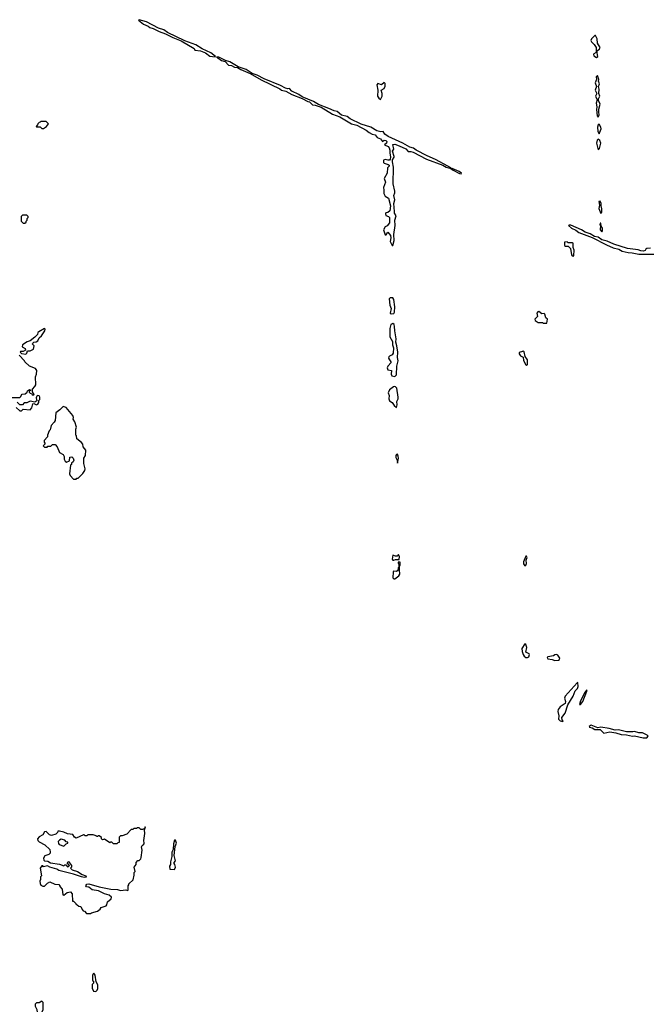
# Model space of a CAD drawing. Extents: x 2769579 to 2883812, y 684207 to 828660.
# Tile 497 of 505: x 2851695 to 2858824, y 809265 to 820390. Entities that reach past the tile are written whole.
import ezdxf

# ---------------------------------------------------------------- set-up
doc = ezdxf.new("R2010")
doc.units = 0

msp = doc.modelspace()

# ---------------------------------------------------------------- linework, layer by layer
at = {"layer": '0CON02XD'}
for points in [[(2853905, 819972), (2853910, 819975), (2853856, 820016), (2853759, 820059), (2853685, 820106), (2853561, 820151), (2853367, 820247), (2853325, 820276), (2853265, 820296), (2853128, 820365), (2853045, 820390), (2853040, 820385), (2853095, 820338), (2853146, 820316), (2853165, 820300), (2853205, 820290), (2853273, 820255), (2853345, 820231), (2853425, 820188), (2853520, 820150), (2853666, 820065), (2853676, 820046), (2853738, 820038), (2853795, 820014), (2853846, 819976), (2853905, 819972)], [(2858215, 819961), (2858230, 819975), (2858220, 820035), (2858250, 820060), (2858256, 820075), (2858226, 820125), (2858224, 820175), (2858205, 820210), (2858195, 820212), (2858159, 820175), (2858153, 820155), (2858159, 820139), (2858190, 820110), (2858212, 820075), (2858212, 820018), (2858187, 820003), (2858183, 819995), (2858185, 819983), (2858215, 819961)], [(2855915, 817840), (2855928, 817895), (2855924, 817964), (2855938, 818065), (2855934, 818126), (2855949, 818175), (2855933, 818203), (2855931, 818221), (2855926, 818315), (2855937, 818355), (2855926, 818404), (2855936, 818434), (2855936, 818454), (2855916, 818534), (2855922, 818725), (2855908, 818785), (2855909, 818805), (2855927, 818835), (2855927, 818845), (2855910, 818905), (2855923, 818927), (2855915, 818978), (2855935, 818982), (2855986, 818966), (2856061, 818931), (2856085, 818900), (2856115, 818901), (2856142, 818892), (2856292, 818815), (2856477, 818747), (2856515, 818724), (2856570, 818710), (2856595, 818688), (2856667, 818653), (2856685, 818650), (2856690, 818655), (2856662, 818675), (2856585, 818710), (2856570, 818710), (2856570, 818715), (2856535, 818736), (2856395, 818809), (2856300, 818850), (2856176, 818916), (2856147, 818937), (2856105, 818951), (2856025, 818996), (2855860, 819070), (2855824, 819095), (2855805, 819128), (2855776, 819124), (2855734, 819134), (2855666, 819176), (2855555, 819211), (2855431, 819271), (2855396, 819296), (2855332, 819312), (2855284, 819354), (2855250, 819360), (2855188, 819385), (2855071, 819431), (2855016, 819466), (2854889, 819519), (2854850, 819545), (2854773, 819583), (2854745, 819613), (2854725, 819610), (2854698, 819618), (2854645, 819646), (2854460, 819720), (2854378, 819765), (2854323, 819783), (2854256, 819826), (2854165, 819857), (2854072, 819915), (2854020, 819930), (2853945, 819966), (2853920, 819965), (2853935, 819960), (2853975, 819928), (2854017, 819917), (2854055, 819878), (2854091, 819871), (2854125, 819852), (2854158, 819848), (2854195, 819829), (2854301, 819781), (2854425, 819710), (2854635, 819609), (2854655, 819593), (2854705, 819581), (2854772, 819545), (2854890, 819500), (2854952, 819465), (2854971, 819461), (2855005, 819427), (2855036, 819426), (2855102, 819402), (2855231, 819321), (2855313, 819293), (2855445, 819213), (2855508, 819198), (2855613, 819143), (2855644, 819114), (2855678, 819098), (2855715, 819089), (2855735, 819060), (2855772, 819045), (2855795, 819012), (2855815, 819030), (2855835, 819026), (2855847, 819015), (2855842, 818995), (2855820, 818975), (2855859, 818959), (2855872, 818942), (2855880, 818915), (2855878, 818885), (2855886, 818835), (2855884, 818815), (2855875, 818803), (2855855, 818802), (2855825, 818811), (2855807, 818803), (2855807, 818777), (2855815, 818768), (2855860, 818755), (2855870, 818745), (2855870, 818735), (2855854, 818715), (2855850, 818655), (2855816, 818595), (2855832, 818555), (2855809, 818495), (2855813, 818465), (2855810, 818425), (2855828, 818395), (2855864, 818374), (2855887, 818285), (2855880, 818230), (2855858, 818212), (2855834, 818206), (2855829, 818195), (2855835, 818177), (2855866, 818166), (2855877, 818155), (2855877, 818095), (2855849, 818061), (2855825, 818050), (2855808, 818015), (2855825, 817958), (2855839, 817961), (2855855, 817990), (2855885, 817950), (2855891, 817925), (2855882, 817885), (2855905, 817840), (2855915, 817840)], [(2858235, 819288), (2858246, 819315), (2858240, 819345), (2858242, 819378), (2858258, 819435), (2858238, 819478), (2858239, 819495), (2858254, 819525), (2858240, 819555), (2858246, 819605), (2858238, 819635), (2858248, 819665), (2858239, 819695), (2858241, 819715), (2858225, 819758), (2858213, 819745), (2858214, 819715), (2858202, 819675), (2858217, 819635), (2858200, 819595), (2858219, 819555), (2858203, 819525), (2858223, 819485), (2858210, 819445), (2858220, 819405), (2858216, 819375), (2858223, 819305), (2858235, 819288)], [(2855775, 819490), (2855792, 819525), (2855792, 819555), (2855780, 819595), (2855817, 819613), (2855825, 819640), (2855825, 819670), (2855815, 819682), (2855785, 819653), (2855745, 819670), (2855733, 819655), (2855744, 819595), (2855740, 819525), (2855755, 819502), (2855775, 819490)], [(2851965, 819160), (2851998, 819182), (2852020, 819215), (2851995, 819240), (2851935, 819240), (2851928, 819232), (2851915, 819230), (2851900, 819215), (2851898, 819202), (2851880, 819185), (2851885, 819180), (2851925, 819180), (2851945, 819160), (2851965, 819160)], [(2858245, 819100), (2858270, 819155), (2858266, 819176), (2858245, 819208), (2858235, 819202), (2858226, 819175), (2858230, 819125), (2858245, 819100)], [(2858235, 818920), (2858250, 818935), (2858266, 818995), (2858253, 819025), (2858235, 819040), (2858222, 819028), (2858216, 818995), (2858235, 818920)], [(2858265, 818200), (2858276, 818214), (2858277, 818253), (2858267, 818285), (2858269, 818315), (2858255, 818340), (2858243, 818335), (2858248, 818295), (2858243, 818255), (2858265, 818200)], [(2851755, 818090), (2851768, 818102), (2851770, 818115), (2851780, 818125), (2851780, 818145), (2851790, 818155), (2851790, 818165), (2851775, 818180), (2851725, 818180), (2851710, 818165), (2851713, 818113), (2851735, 818090), (2851755, 818090)], [(2858825, 817808), (2858784, 817806), (2858772, 817798), (2858766, 817784), (2858745, 817773), (2858715, 817777), (2858685, 817789), (2858565, 817804), (2858412, 817852), (2858335, 817886), (2858274, 817904), (2858235, 817933), (2858192, 817942), (2858145, 817969), (2858088, 817988), (2858045, 818014), (2857925, 818067), (2857905, 818070), (2857900, 818065), (2857933, 818035), (2857981, 818011), (2858015, 817984), (2858168, 817928), (2858329, 817845), (2858405, 817812), (2858466, 817796), (2858505, 817774), (2858575, 817758), (2858617, 817757), (2858695, 817739), (2858865, 817740)], [(2858275, 817992), (2858282, 818005), (2858283, 818033), (2858268, 818058), (2858265, 818090), (2858255, 818090), (2858254, 818074), (2858260, 818065), (2858257, 818017), (2858275, 817992)], [(2857955, 817720), (2857960, 817725), (2857962, 817785), (2857950, 817815), (2857950, 817865), (2857945, 817870), (2857895, 817870), (2857885, 817880), (2857852, 817878), (2857855, 817840), (2857865, 817830), (2857895, 817830), (2857920, 817805), (2857933, 817733), (2857942, 817722), (2857955, 817720)], [(2855895, 817068), (2855925, 817070), (2855932, 817085), (2855934, 817145), (2855925, 817230), (2855915, 817248), (2855884, 817246), (2855872, 817235), (2855879, 817165), (2855893, 817125), (2855882, 817075), (2855895, 817068)], [(2857615, 816960), (2857655, 816962), (2857660, 817005), (2857643, 817023), (2857633, 817063), (2857625, 817070), (2857598, 817068), (2857565, 817092), (2857551, 817089), (2857540, 817075), (2857550, 817035), (2857520, 817005), (2857522, 816992), (2857555, 816970), (2857605, 816970), (2857615, 816960)], [(2855935, 816360), (2855953, 816377), (2855960, 816475), (2855974, 816535), (2855964, 816575), (2855971, 816635), (2855959, 816705), (2855946, 816745), (2855951, 816785), (2855934, 816875), (2855933, 816925), (2855927, 816945), (2855915, 816958), (2855892, 816945), (2855878, 816902), (2855878, 816805), (2855909, 816755), (2855910, 816715), (2855921, 816681), (2855918, 816622), (2855907, 816603), (2855875, 816590), (2855868, 816582), (2855864, 816564), (2855896, 816515), (2855856, 816475), (2855849, 816455), (2855855, 816434), (2855897, 816425), (2855896, 816385), (2855903, 816365), (2855935, 816360)], [(2851765, 816610), (2851777, 816623), (2851782, 816648), (2851815, 816650), (2851851, 816669), (2851860, 816705), (2851840, 816725), (2851842, 816735), (2851854, 816746), (2851880, 816750), (2851899, 816761), (2851914, 816796), (2851942, 816818), (2851978, 816875), (2851982, 816895), (2851975, 816902), (2851912, 816865), (2851902, 816855), (2851895, 816832), (2851867, 816803), (2851815, 816763), (2851779, 816751), (2851728, 816715), (2851722, 816692), (2851756, 816676), (2851760, 816655), (2851735, 816640), (2851705, 816640), (2851700, 816635), (2851715, 816620), (2851765, 816610)], [(2851555, 816120), (2851695, 816120), (2851708, 816132), (2851710, 816145), (2851722, 816158), (2851758, 816162), (2851778, 816182), (2851782, 816198), (2851805, 816210), (2851820, 816205), (2851802, 816188), (2851802, 816182), (2851812, 816172), (2851828, 816168), (2851835, 816150), (2851855, 816150), (2851860, 816155), (2851840, 816185), (2851838, 816215), (2851867, 816245), (2851876, 816264), (2851872, 816355), (2851886, 816385), (2851887, 816425), (2851875, 816450), (2851807, 816477), (2851754, 816524), (2851750, 816535), (2851688, 816598)], [(2857425, 816482), (2857437, 816495), (2857434, 816545), (2857410, 816585), (2857397, 816637), (2857385, 816650), (2857378, 816642), (2857342, 816628), (2857340, 816615), (2857355, 816591), (2857387, 816577), (2857390, 816540), (2857415, 816490), (2857425, 816482)], [(2855955, 816010), (2855962, 816038), (2855960, 816075), (2855974, 816105), (2855974, 816124), (2855958, 816228), (2855945, 816243), (2855935, 816246), (2855919, 816241), (2855875, 816207), (2855862, 816175), (2855871, 816145), (2855869, 816105), (2855874, 816085), (2855905, 816063), (2855930, 816030), (2855955, 816010)], [(2851655, 816010), (2851695, 815970), (2851715, 815970), (2851735, 815990), (2851815, 815980), (2851834, 816005), (2851845, 816048), (2851855, 816052), (2851885, 816037), (2851902, 816045), (2851912, 816065), (2851913, 816087), (2851922, 816098), (2851922, 816125), (2851915, 816140), (2851895, 816142), (2851888, 816135), (2851881, 816119), (2851888, 816085), (2851865, 816068), (2851815, 816078), (2851775, 816060), (2851745, 816060), (2851725, 816040), (2851695, 816040), (2851665, 816070)], [(2852335, 815200), (2852342, 815208), (2852355, 815210), (2852409, 815261), (2852432, 815295), (2852437, 815315), (2852420, 815375), (2852420, 815415), (2852422, 815435), (2852438, 815465), (2852442, 815525), (2852412, 815562), (2852407, 815595), (2852393, 815613), (2852340, 815655), (2852337, 815687), (2852330, 815695), (2852330, 815765), (2852338, 815785), (2852317, 815847), (2852300, 815875), (2852302, 815895), (2852296, 815916), (2852219, 816009), (2852185, 816018), (2852149, 815981), (2852103, 815947), (2852097, 815863), (2852086, 815844), (2852050, 815805), (2852040, 815755), (2852030, 815745), (2852010, 815695), (2852010, 815675), (2851970, 815635), (2851970, 815615), (2851980, 815605), (2851980, 815595), (2851960, 815575), (2851975, 815560), (2852005, 815560), (2852015, 815570), (2852047, 815573), (2852065, 815590), (2852095, 815590), (2852118, 815565), (2852145, 815500), (2852187, 815477), (2852198, 815455), (2852198, 815425), (2852211, 815401), (2852225, 815390), (2852260, 815405), (2852262, 815448), (2852285, 815450), (2852300, 815435), (2852308, 815415), (2852300, 815395), (2852282, 815378), (2852280, 815365), (2852270, 815355), (2852258, 815258), (2852265, 815240), (2852305, 815200), (2852335, 815200)], [(2855965, 815380), (2855977, 815435), (2855975, 815460), (2855965, 815480), (2855955, 815478), (2855948, 815465), (2855948, 815445), (2855963, 815413), (2855965, 815380)], [(2855915, 814282), (2855925, 814283), (2855945, 814292), (2855985, 814290), (2855990, 814325), (2855978, 814348), (2855962, 814328), (2855945, 814328), (2855915, 814338), (2855904, 814295), (2855915, 814282)], [(2855935, 814074), (2855982, 814105), (2855993, 814125), (2855987, 814175), (2855990, 814215), (2855997, 814225), (2855995, 814260), (2855975, 814260), (2855972, 814255), (2855980, 814235), (2855980, 814205), (2855972, 814195), (2855970, 814165), (2855956, 814154), (2855922, 814158), (2855918, 814152), (2855912, 814085), (2855925, 814074), (2855935, 814074)], [(2857405, 814220), (2857415, 814227), (2857423, 814245), (2857419, 814285), (2857430, 814315), (2857425, 814328), (2857415, 814328), (2857391, 814265), (2857392, 814242), (2857405, 814220)], [(2857435, 813182), (2857449, 813191), (2857458, 813218), (2857456, 813226), (2857417, 813245), (2857428, 813295), (2857415, 813330), (2857405, 813338), (2857371, 813285), (2857375, 813250), (2857385, 813218), (2857398, 813198), (2857415, 813183), (2857435, 813182)], [(2857745, 813149), (2857785, 813152), (2857799, 813161), (2857800, 813175), (2857779, 813209), (2857765, 813217), (2857746, 813214), (2857729, 813201), (2857665, 813192), (2857658, 813185), (2857665, 813168), (2857715, 813162), (2857745, 813149)], [(2857835, 812462), (2857840, 812465), (2857828, 812478), (2857824, 812505), (2857860, 812555), (2857892, 812648), (2857950, 812745), (2857974, 812806), (2858002, 812835), (2858007, 812855), (2858005, 812900), (2857995, 812898), (2857860, 812745), (2857853, 812725), (2857864, 812685), (2857860, 812665), (2857803, 812627), (2857781, 812595), (2857777, 812575), (2857788, 812525), (2857787, 812485), (2857805, 812469), (2857835, 812462)], [(2858035, 812653), (2858060, 812685), (2858107, 812805), (2858105, 812820), (2858078, 812785), (2858054, 812726), (2858034, 812695), (2858023, 812653), (2858035, 812653)], [(2858775, 812274), (2858784, 812276), (2858798, 812295), (2858787, 812307), (2858735, 812334), (2858695, 812332), (2858645, 812349), (2858625, 812342), (2858555, 812344), (2858465, 812367), (2858425, 812362), (2858358, 812382), (2858265, 812397), (2858229, 812389), (2858155, 812418), (2858132, 812405), (2858138, 812395), (2858168, 812388), (2858195, 812371), (2858255, 812369), (2858300, 812330), (2858365, 812343), (2858435, 812333), (2858496, 812314), (2858555, 812311), (2858624, 812296), (2858645, 812299), (2858744, 812276), (2858775, 812274)], [(2852495, 810290), (2852505, 810300), (2852575, 810318), (2852605, 810340), (2852615, 810360), (2852673, 810377), (2852682, 810388), (2852686, 810424), (2852730, 810455), (2852732, 810475), (2852705, 810498), (2852655, 810513), (2852585, 810546), (2852515, 810560), (2852478, 810588), (2852452, 810592), (2852443, 810605), (2852455, 810623), (2852475, 810626), (2852595, 810592), (2852725, 810566), (2852801, 810561), (2852835, 810551), (2852895, 810558), (2852915, 810550), (2852920, 810555), (2852920, 810605), (2852930, 810615), (2852930, 810625), (2852977, 810673), (2852990, 810725), (2852990, 810755), (2853000, 810765), (2852990, 810815), (2853010, 810845), (2853012, 810868), (2853032, 810888), (2853045, 810890), (2853065, 810910), (2853070, 810925), (2853079, 811005), (2853073, 811045), (2853079, 811061), (2853098, 811075), (2853101, 811085), (2853099, 811115), (2853110, 811195), (2853107, 811235), (2853118, 811265), (2853115, 811270), (2853110, 811265), (2853110, 811250), (2853085, 811240), (2853065, 811240), (2853045, 811260), (2853025, 811260), (2853015, 811250), (2852985, 811250), (2852975, 811240), (2852955, 811240), (2852905, 811188), (2852855, 811170), (2852835, 811170), (2852820, 811155), (2852818, 811092), (2852805, 811090), (2852795, 811080), (2852755, 811080), (2852738, 811098), (2852722, 811098), (2852715, 811090), (2852655, 811130), (2852632, 811122), (2852620, 811135), (2852618, 811148), (2852595, 811170), (2852582, 811168), (2852580, 811160), (2852565, 811160), (2852558, 811168), (2852525, 811180), (2852465, 811180), (2852455, 811170), (2852435, 811170), (2852425, 811180), (2852415, 811180), (2852335, 811142), (2852315, 811152), (2852295, 811182), (2852235, 811191), (2852195, 811210), (2852145, 811222), (2852125, 811220), (2852122, 811205), (2852105, 811187), (2852055, 811174), (2852031, 811181), (2851995, 811217), (2851975, 811212), (2851955, 811178), (2851915, 811157), (2851898, 811135), (2851902, 811115), (2851915, 811102), (2851978, 811065), (2852034, 811014), (2852041, 810985), (2852038, 810972), (2852025, 810959), (2851978, 810942), (2851966, 810915), (2851967, 810895), (2851975, 810887), (2852014, 810884), (2852044, 810864), (2852145, 810850), (2852195, 810830), (2852205, 810840), (2852215, 810840), (2852235, 810820), (2852248, 810822), (2852260, 810835), (2852230, 810865), (2852248, 810878), (2852280, 810835), (2852280, 810815), (2852270, 810805), (2852290, 810785), (2852347, 810767), (2852402, 810732), (2852442, 810715), (2852448, 810705), (2852445, 810700), (2852425, 810699), (2852395, 810704), (2852305, 810737), (2852272, 810742), (2852138, 810778), (2852115, 810791), (2852035, 810813), (2852009, 810829), (2851965, 810820), (2851958, 810828), (2851945, 810830), (2851928, 810805), (2851940, 810715), (2851930, 810705), (2851930, 810675), (2851922, 810655), (2851925, 810630), (2851935, 810610), (2851955, 810598), (2851975, 810600), (2852010, 810635), (2852035, 810648), (2852093, 810623), (2852138, 810618), (2852150, 810605), (2852150, 810595), (2852177, 810567), (2852182, 810502), (2852195, 810500), (2852233, 810527), (2852270, 810535), (2852288, 810515), (2852292, 810432), (2852305, 810430), (2852330, 810405), (2852330, 810395), (2852345, 810390), (2852362, 810372), (2852385, 810370), (2852400, 810335), (2852412, 810322), (2852428, 810318), (2852452, 810292), (2852495, 810290)], [(2852195, 811050), (2852222, 811078), (2852240, 811085), (2852238, 811098), (2852222, 811102), (2852205, 811118), (2852165, 811130), (2852145, 811120), (2852130, 811105), (2852132, 811082), (2852142, 811072), (2852195, 811050)], [(2853445, 810790), (2853458, 810815), (2853450, 810845), (2853440, 810855), (2853442, 810868), (2853458, 810885), (2853443, 810945), (2853452, 811048), (2853466, 811085), (2853455, 811120), (2853445, 811120), (2853435, 811080), (2853430, 811015), (2853414, 810985), (2853414, 810935), (2853400, 810875), (2853400, 810845), (2853390, 810825), (2853392, 810792), (2853445, 810790)], [(2852555, 809410), (2852570, 809425), (2852578, 809445), (2852578, 809485), (2852558, 809518), (2852548, 809595), (2852535, 809618), (2852525, 809610), (2852520, 809595), (2852520, 809535), (2852530, 809525), (2852530, 809505), (2852513, 809487), (2852513, 809447), (2852530, 809415), (2852555, 809410)], [(2851905, 809160), (2851925, 809162), (2851946, 809174), (2851960, 809205), (2851960, 809285), (2851945, 809300), (2851915, 809280), (2851885, 809280), (2851870, 809265), (2851870, 809245), (2851887, 809207), (2851892, 809172), (2851905, 809160)]]:
    msp.add_lwpolyline(points, dxfattribs=at)

doc.saveas('drawing.dxf')
